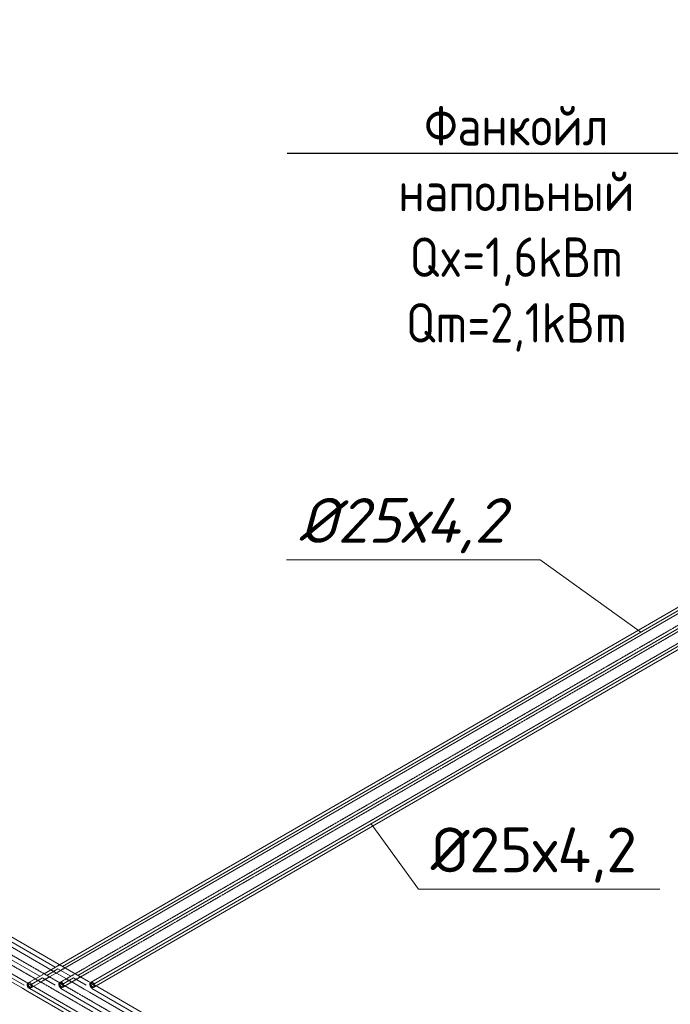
# Model space of a CAD drawing. Header units: millimetres. Extents: x 9824119 to 13672909, y -72394 to 462135.
# Tile 574 of 656: x 10369281 to 10372918, y 2121 to 7619. Entities that reach past the tile are written whole.
import ezdxf
from ezdxf import colors
from ezdxf.entities.mleader import LeaderData, LeaderLine
from ezdxf.math import Vec2, Vec3

# ---------------------------------------------------------------- set-up
doc = ezdxf.new("R2010")
doc.units = ezdxf.units.MM
doc.linetypes.add('Hidden', pattern=[3, 2, -1])
doc.linetypes.add('UnderFloor', pattern=[7.5, 6, -1.5])
doc.layers.add('PIPE-H1', color=7, linetype='Continuous')
doc.layers.add('PIPE-H1-TEXT', color=7, linetype='Continuous')
doc.styles.add('ICOCPEUR', font='isocpeur.ttf')
doc.styles.add('ISOCPEUR', font='isocpeui.ttf')
doc.styles.add('СПДС', font='isocpeur.ttf')

# ---------------------------------------------------------------- blocks, each defined once
blk = doc.blocks.new('_None')
blk = doc.blocks.new('*U897')
at = {"layer": 'PIPE-H1-TEXT', "color": 7, "linetype": 'Continuous', "lineweight": 15}
for p, q in [((10372191.2, 4603.5), (10370772.6, 4603.5)), ((10372752.8, 4199.1), (10372191.2, 4603.5))]:
    blk.add_line(p, q, dxfattribs=at)
at = {"layer": 'PIPE-H1-TEXT', "color": 102, "linetype": 'Continuous', "lineweight": 15, "style": 'ISOCPEUR'}
blk.add_text('%%c25х4,2', height=250, dxfattribs=at).set_placement((10370841.2, 4697.8))
blk = doc.blocks.new('*U921')
at = {"layer": 'PIPE-H1-TEXT', "color": 7, "linetype": 'Continuous', "lineweight": 15}
for p, q in [((10371246.7, 3129.5), (10371510.4, 2764)), ((10371510.4, 2764), (10372860.1, 2764))]:
    blk.add_line(p, q, dxfattribs=at)
at = {"layer": 'PIPE-H1-TEXT', "color": 1, "linetype": 'Continuous', "lineweight": 15, "style": 'ICOCPEUR'}
blk.add_text('%%c25х4,2', height=250, dxfattribs=at).set_placement((10371579, 2858.3))
blk = doc.blocks.new('*U1981')
at = {"layer": 'PIPE-H1', "color": 1, "linetype": 'Continuous', "lineweight": 20}
for p, q in [((10369641.4, 2206.1), (10369671.7, 2188.6)), ((10369665.9, 2248.5), (10369696.2, 2231)), ((10369676.7, 2240.8), (10369681.7, 2243.7)), ((10369681.7, 2243.7), (10369682.4, 2244)), ((10369682.4, 2244), (10369683.1, 2244.2)), ((10369683.1, 2244.2), (10369683.9, 2244.4)), ((10369683.9, 2244.4), (10369684.8, 2244.4)), ((10369684.8, 2244.4), (10369685.6, 2244.3)), ((10369685.6, 2244.3), (10369686.5, 2244.1)), ((10369686.5, 2244.1), (10369687.5, 2243.8)), ((10369687.5, 2243.8), (10369688.4, 2243.4)), ((10369688.4, 2243.4), (10369689.3, 2242.9)), ((10369689.3, 2242.9), (10369690.3, 2242.3)), ((10369690.3, 2242.3), (10369691.2, 2241.6)), ((10369691.2, 2241.6), (10369692.2, 2240.9)), ((10369692, 2214.2), (10369697, 2217.1)), ((10369692.2, 2240.9), (10369693.1, 2240)), ((10369693.1, 2240), (10369693.9, 2239.1)), ((10369693.9, 2239.1), (10369694.8, 2238.1)), ((10369694.8, 2238.1), (10369695.6, 2237.1)), ((10369695.6, 2237.1), (10369696.3, 2236)), ((10369696.3, 2236), (10369697, 2234.8)), ((10369697, 2234.8), (10369697.6, 2233.6)), ((10369697.6, 2217.6), (10369697, 2217.1)), ((10369697.6, 2233.6), (10369698.2, 2232.4)), ((10369698.2, 2218.1), (10369697.6, 2217.6)), ((10369698.2, 2232.4), (10369698.7, 2231.2)), ((10369698.7, 2218.7), (10369698.2, 2218.1)), ((10369698.7, 2231.2), (10369699.2, 2230)), ((10369699.2, 2219.5), (10369698.7, 2218.7)), ((10369699.2, 2230), (10369699.5, 2228.8)), ((10369699.5, 2220.3), (10369699.2, 2219.5)), ((10369699.5, 2228.8), (10369699.8, 2227.6)), ((10369699.8, 2221.1), (10369699.5, 2220.3)), ((10369699.8, 2227.6), (10369700, 2226.4)), ((10369700, 2222.1), (10369699.8, 2221.1)), ((10369700, 2226.4), (10369700.1, 2225.3)), ((10369700.1, 2223.1), (10369700, 2222.1)), ((10369700.1, 2225.3), (10369700.2, 2224.1)), ((10369700.2, 2224.1), (10369700.1, 2223.1))]:
    blk.add_line(p, q, dxfattribs=at)
at = {"layer": 'PIPE-H1', "color": 1, "linetype": 'UnderFloor', "lineweight": -3}
for p, q in [((10369675.3, 2234.8), (10369675.6, 2238.8)), ((10369675.6, 2229.2), (10369675.3, 2234.8)), ((10369675.6, 2238.8), (10369676.7, 2240.8)), ((10369676.7, 2223.1), (10369675.6, 2229.2)), ((10369676.7, 2240.8), (10369678.8, 2240.6)), ((10369678.8, 2217.5), (10369676.7, 2223.1)), ((10369678.5, 2236.6), (10369678.6, 2237.7)), ((10369678.6, 2235.5), (10369678.5, 2236.6)), ((10369678.6, 2237.7), (10369678.7, 2238.7)), ((10369678.7, 2234.4), (10369678.6, 2235.5)), ((10369678.7, 2238.7), (10369678.9, 2239.7)), ((10369678.9, 2233.2), (10369678.7, 2234.4)), ((10369678.8, 2240.6), (10369682.3, 2238.8)), ((10369682.3, 2213.8), (10369678.8, 2217.5)), ((10369678.9, 2239.7), (10369679.2, 2240.5)), ((10369679.2, 2232), (10369678.9, 2233.2)), ((10369679.2, 2240.5), (10369679.5, 2241.3)), ((10369679.5, 2230.8), (10369679.2, 2232)), ((10369679.5, 2241.3), (10369680, 2242.1)), ((10369680, 2229.6), (10369679.5, 2230.8)), ((10369680, 2242.1), (10369680.5, 2242.7)), ((10369680.5, 2228.3), (10369680, 2229.6)), ((10369680.5, 2242.7), (10369681.1, 2243.2)), ((10369681.1, 2227.2), (10369680.5, 2228.3)), ((10369681.1, 2243.2), (10369681.7, 2243.7)), ((10369681.7, 2226), (10369681.1, 2227.2)), ((10369682.4, 2224.8), (10369681.7, 2226)), ((10369682.3, 2238.8), (10369687.1, 2235.8)), ((10369687.1, 2212.7), (10369682.3, 2213.8)), ((10369683.1, 2223.7), (10369682.4, 2224.8)), ((10369683.9, 2222.7), (10369683.1, 2223.7)), ((10369684.8, 2221.7), (10369683.9, 2222.7)), ((10369685.6, 2220.8), (10369684.8, 2221.7)), ((10369686.5, 2219.9), (10369685.6, 2220.8)), ((10369687.5, 2219.2), (10369686.5, 2219.9)), ((10369687.1, 2235.8), (10369692, 2231.9)), ((10369692, 2214.2), (10369687.1, 2212.7)), ((10369688.4, 2218.5), (10369687.5, 2219.2)), ((10369689.3, 2217.9), (10369688.4, 2218.5)), ((10369690.3, 2217.4), (10369689.3, 2217.9)), ((10369691.2, 2217), (10369690.3, 2217.4)), ((10369692.2, 2216.7), (10369691.2, 2217)), ((10369692, 2231.9), (10369695.6, 2227.2)), ((10369695.6, 2217.7), (10369692, 2214.2)), ((10369693.1, 2216.5), (10369692.2, 2216.7)), ((10369693.9, 2216.4), (10369693.1, 2216.5)), ((10369694.8, 2216.4), (10369693.9, 2216.4)), ((10369695.6, 2216.6), (10369694.8, 2216.4)), ((10369695.6, 2227.2), (10369696.9, 2222.3)), ((10369696.9, 2222.3), (10369695.6, 2217.7)), ((10369696.3, 2216.8), (10369695.6, 2216.6)), ((10369697, 2217.1), (10369696.3, 2216.8))]:
    blk.add_line(p, q, dxfattribs=at)
blk = doc.blocks.new('*U1982')
at = {"layer": 'PIPE-H1', "color": 7, "linetype": 'Continuous', "lineweight": 5}
blk.add_line((10369683.9, 2209.8), (10376473.1, -1710), dxfattribs=at)
at = {"layer": 'PIPE-H1', "color": 1, "linetype": 'Continuous', "lineweight": 20}
for p, q in [((10369696.2, 2231), (10376645.2, -1781)), ((10369671.7, 2188.6), (10376448.6, -1724.1))]:
    blk.add_line(p, q, dxfattribs=at)
blk = doc.blocks.new('*U1983')
at = {"layer": 'PIPE-H1', "color": 5, "linetype": 'Hidden', "lineweight": 20}
for p, q in [((10369468.1, 2206), (10369498.4, 2188.5)), ((10369492.6, 2248.4), (10369522.9, 2230.9)), ((10369503.4, 2240.7), (10369508.4, 2243.6)), ((10369508.4, 2243.6), (10369509.1, 2244)), ((10369509.1, 2244), (10369509.9, 2244.2)), ((10369509.9, 2244.2), (10369510.7, 2244.3)), ((10369510.7, 2244.3), (10369511.5, 2244.3)), ((10369511.5, 2244.3), (10369512.4, 2244.2)), ((10369512.4, 2244.2), (10369513.3, 2244.1)), ((10369513.3, 2244.1), (10369514.2, 2243.8)), ((10369514.2, 2243.8), (10369515.1, 2243.4)), ((10369515.1, 2243.4), (10369516.1, 2242.9)), ((10369516.1, 2242.9), (10369517, 2242.3)), ((10369517, 2242.3), (10369518, 2241.6)), ((10369518, 2241.6), (10369518.9, 2240.8)), ((10369518.7, 2214.2), (10369523.7, 2217.1)), ((10369518.9, 2240.8), (10369519.8, 2240)), ((10369519.8, 2240), (10369520.7, 2239)), ((10369520.7, 2239), (10369521.5, 2238.1)), ((10369521.5, 2238.1), (10369522.3, 2237)), ((10369522.3, 2237), (10369523, 2235.9)), ((10369523, 2235.9), (10369523.7, 2234.8)), ((10369523.7, 2234.8), (10369524.4, 2233.6)), ((10369524.4, 2217.5), (10369523.7, 2217.1)), ((10369524.4, 2233.6), (10369524.9, 2232.4)), ((10369524.9, 2218.1), (10369524.4, 2217.5)), ((10369524.9, 2232.4), (10369525.5, 2231.2)), ((10369525.5, 2218.7), (10369524.9, 2218.1)), ((10369525.5, 2231.2), (10369525.9, 2230)), ((10369525.9, 2219.4), (10369525.5, 2218.7)), ((10369525.9, 2230), (10369526.2, 2228.8)), ((10369526.2, 2220.2), (10369525.9, 2219.4)), ((10369526.2, 2228.8), (10369526.5, 2227.6)), ((10369526.5, 2221.1), (10369526.2, 2220.2)), ((10369526.5, 2227.6), (10369526.7, 2226.4)), ((10369526.7, 2222), (10369526.5, 2221.1)), ((10369526.7, 2226.4), (10369526.9, 2225.2)), ((10369526.9, 2223), (10369526.7, 2222)), ((10369526.9, 2225.2), (10369526.9, 2224.1)), ((10369526.9, 2224.1), (10369526.9, 2223))]:
    blk.add_line(p, q, dxfattribs=at)
at = {"layer": 'PIPE-H1', "color": 1, "linetype": 'UnderFloor', "lineweight": -3}
for p, q in [((10369502, 2234.7), (10369502.3, 2238.8)), ((10369502.3, 2229.2), (10369502, 2234.7)), ((10369502.3, 2238.8), (10369503.4, 2240.7)), ((10369503.4, 2223), (10369502.3, 2229.2)), ((10369503.4, 2240.7), (10369505.5, 2240.6)), ((10369505.5, 2217.5), (10369503.4, 2223)), ((10369505.3, 2237.7), (10369505.4, 2238.7)), ((10369505.3, 2236.6), (10369505.3, 2237.7)), ((10369505.3, 2235.5), (10369505.3, 2236.6)), ((10369505.4, 2234.3), (10369505.3, 2235.5)), ((10369505.4, 2238.7), (10369505.6, 2239.6)), ((10369505.6, 2233.2), (10369505.4, 2234.3)), ((10369505.5, 2240.6), (10369509, 2238.8)), ((10369509, 2213.8), (10369505.5, 2217.5)), ((10369505.6, 2239.6), (10369505.9, 2240.5)), ((10369505.9, 2232), (10369505.6, 2233.2)), ((10369505.9, 2240.5), (10369506.3, 2241.3)), ((10369506.3, 2230.7), (10369505.9, 2232)), ((10369506.3, 2241.3), (10369506.7, 2242)), ((10369506.7, 2229.5), (10369506.3, 2230.7)), ((10369506.7, 2242), (10369507.2, 2242.6)), ((10369507.2, 2228.3), (10369506.7, 2229.5)), ((10369507.2, 2242.6), (10369507.8, 2243.2)), ((10369507.8, 2227.1), (10369507.2, 2228.3)), ((10369507.8, 2243.2), (10369508.4, 2243.6)), ((10369508.4, 2225.9), (10369507.8, 2227.1)), ((10369509.1, 2224.8), (10369508.4, 2225.9)), ((10369509, 2238.8), (10369513.8, 2235.8)), ((10369513.8, 2212.7), (10369509, 2213.8)), ((10369509.9, 2223.7), (10369509.1, 2224.8)), ((10369510.7, 2222.7), (10369509.9, 2223.7)), ((10369511.5, 2221.7), (10369510.7, 2222.7)), ((10369512.4, 2220.8), (10369511.5, 2221.7)), ((10369513.3, 2219.9), (10369512.4, 2220.8)), ((10369514.2, 2219.1), (10369513.3, 2219.9)), ((10369513.8, 2235.8), (10369518.7, 2231.9)), ((10369518.7, 2214.2), (10369513.8, 2212.7)), ((10369515.1, 2218.5), (10369514.2, 2219.1)), ((10369516.1, 2217.9), (10369515.1, 2218.5)), ((10369517, 2217.4), (10369516.1, 2217.9)), ((10369518, 2217), (10369517, 2217.4)), ((10369518.9, 2216.7), (10369518, 2217)), ((10369518.7, 2231.9), (10369522.3, 2227.2)), ((10369522.3, 2217.6), (10369518.7, 2214.2)), ((10369519.8, 2216.5), (10369518.9, 2216.7)), ((10369520.7, 2216.4), (10369519.8, 2216.5)), ((10369521.5, 2216.4), (10369520.7, 2216.4)), ((10369522.3, 2216.5), (10369521.5, 2216.4)), ((10369522.3, 2227.2), (10369523.7, 2222.2)), ((10369523.7, 2222.2), (10369522.3, 2217.6)), ((10369523, 2216.8), (10369522.3, 2216.5)), ((10369523.7, 2217.1), (10369523, 2216.8))]:
    blk.add_line(p, q, dxfattribs=at)
blk = doc.blocks.new('*U1984')
at = {"layer": 'PIPE-H1', "color": 7, "linetype": 'Continuous', "lineweight": 20}
blk.add_line((10369510.7, 2209.7), (10376386.4, -1760), dxfattribs=at)
at = {"layer": 'PIPE-H1', "color": 5, "linetype": 'Hidden', "lineweight": 20}
for p, q in [((10369522.9, 2230.9), (10376471.9, -1781.1)), ((10369498.4, 2188.5), (10376361.9, -1774.1))]:
    blk.add_line(p, q, dxfattribs=at)
blk = doc.blocks.new('*U1985')
at = {"layer": 'PIPE-H1', "color": 82, "linetype": 'Continuous', "lineweight": 20}
for p, q in [((10369297.6, 2210.4), (10369327.9, 2192.9)), ((10369317.2, 2244.4), (10369347.5, 2226.9)), ((10369325.3, 2239.7), (10369328, 2238.1)), ((10369326.4, 2238.6), (10369332, 2241.8)), ((10369328, 2238.1), (10369331.2, 2236.2)), ((10369331.2, 2236.2), (10369336.3, 2233.4)), ((10369332, 2241.8), (10369332.7, 2242.1)), ((10369332.7, 2242.1), (10369333.4, 2242.4)), ((10369333.4, 2242.4), (10369334.2, 2242.5)), ((10369334.2, 2242.5), (10369335.1, 2242.5)), ((10369335.1, 2242.5), (10369336, 2242.4)), ((10369336, 2242.4), (10369336.9, 2242.2)), ((10369336.3, 2233.4), (10369339.4, 2231.6)), ((10369336.9, 2242.2), (10369337.8, 2241.9)), ((10369337.8, 2241.9), (10369338.7, 2241.5)), ((10369338.7, 2241.5), (10369339.7, 2241)), ((10369339.7, 2241), (10369340.6, 2240.4)), ((10369340.6, 2240.4), (10369341.5, 2239.8)), ((10369341.5, 2239.8), (10369342.5, 2239)), ((10369341.8, 2212.1), (10369347.3, 2215.3)), ((10369342.5, 2239), (10369343.4, 2238.1)), ((10369343.4, 2238.1), (10369344.2, 2237.2)), ((10369344.2, 2237.2), (10369345.1, 2236.2)), ((10369345.1, 2236.2), (10369345.9, 2235.2)), ((10369345.9, 2235.2), (10369346.6, 2234.1)), ((10369346.6, 2234.1), (10369347.3, 2233)), ((10369347.3, 2233), (10369347.9, 2231.8)), ((10369347.9, 2215.7), (10369347.3, 2215.3)), ((10369347.9, 2231.8), (10369348.5, 2230.6)), ((10369348.5, 2216.2), (10369347.9, 2215.7)), ((10369348.5, 2230.6), (10369349, 2229.4)), ((10369349, 2216.9), (10369348.5, 2216.2)), ((10369349, 2229.4), (10369349.5, 2228.2)), ((10369349.5, 2217.6), (10369349, 2216.9)), ((10369349.5, 2228.2), (10369349.8, 2226.9)), ((10369349.8, 2218.4), (10369349.5, 2217.6)), ((10369349.8, 2226.9), (10369350.1, 2225.7)), ((10369350.1, 2219.3), (10369349.8, 2218.4)), ((10369350.1, 2225.7), (10369350.3, 2224.6)), ((10369350.3, 2220.2), (10369350.1, 2219.3)), ((10369350.3, 2224.6), (10369350.4, 2223.4)), ((10369350.4, 2221.2), (10369350.3, 2220.2)), ((10369350.4, 2223.4), (10369350.5, 2222.3)), ((10369350.5, 2222.3), (10369350.4, 2221.2))]:
    blk.add_line(p, q, dxfattribs=at)
at = {"layer": 'PIPE-H1', "color": 1, "linetype": 'UnderFloor', "lineweight": -3}
for p, q in [((10369326.4, 2238.6), (10369325.3, 2239.7)), ((10369325.6, 2232.9), (10369325.8, 2236.9)), ((10369325.8, 2227.3), (10369325.6, 2232.9)), ((10369325.8, 2236.9), (10369326.4, 2238.6)), ((10369326.4, 2220.9), (10369325.8, 2227.3)), ((10369328, 2215), (10369326.4, 2220.9)), ((10369331.2, 2211.2), (10369328, 2215)), ((10369328.8, 2234.8), (10369328.9, 2235.9)), ((10369328.9, 2233.7), (10369328.8, 2234.8)), ((10369328.9, 2235.9), (10369329, 2236.9)), ((10369329, 2232.5), (10369328.9, 2233.7)), ((10369329, 2236.9), (10369329.2, 2237.8)), ((10369329.2, 2231.3), (10369329, 2232.5)), ((10369329.2, 2237.8), (10369329.5, 2238.7)), ((10369329.5, 2230.1), (10369329.2, 2231.3)), ((10369329.5, 2238.7), (10369329.8, 2239.5)), ((10369329.8, 2228.9), (10369329.5, 2230.1)), ((10369329.8, 2239.5), (10369330.3, 2240.2)), ((10369330.3, 2227.7), (10369329.8, 2228.9)), ((10369330.3, 2240.2), (10369330.8, 2240.8)), ((10369330.8, 2226.5), (10369330.3, 2227.7)), ((10369330.8, 2240.8), (10369331.4, 2241.4)), ((10369331.4, 2225.3), (10369330.8, 2226.5)), ((10369336.3, 2210.3), (10369331.2, 2211.2)), ((10369331.4, 2241.4), (10369332, 2241.8)), ((10369332, 2224.1), (10369331.4, 2225.3)), ((10369332.7, 2223), (10369332, 2224.1)), ((10369333.4, 2221.9), (10369332.7, 2223)), ((10369334.2, 2220.8), (10369333.4, 2221.9)), ((10369335.1, 2219.8), (10369334.2, 2220.8)), ((10369336, 2218.9), (10369335.1, 2219.8)), ((10369336.9, 2218.1), (10369336, 2218.9)), ((10369341.8, 2212.1), (10369336.3, 2210.3)), ((10369337.8, 2217.3), (10369336.9, 2218.1)), ((10369338.7, 2216.6), (10369337.8, 2217.3)), ((10369339.7, 2216), (10369338.7, 2216.6)), ((10369339.4, 2231.6), (10369341.8, 2229.8)), ((10369340.6, 2215.5), (10369339.7, 2216)), ((10369341.5, 2215.1), (10369340.6, 2215.5)), ((10369342.5, 2214.8), (10369341.5, 2215.1)), ((10369341.8, 2229.8), (10369345.8, 2225.3)), ((10369345.8, 2215.7), (10369341.8, 2212.1)), ((10369343.4, 2214.7), (10369342.5, 2214.8)), ((10369344.2, 2214.6), (10369343.4, 2214.7)), ((10369345.1, 2214.6), (10369344.2, 2214.6)), ((10369345.9, 2214.7), (10369345.1, 2214.6)), ((10369345.8, 2225.3), (10369347.2, 2220.4)), ((10369347.2, 2220.4), (10369345.8, 2215.7)), ((10369346.6, 2214.9), (10369345.9, 2214.7)), ((10369347.3, 2215.3), (10369346.6, 2214.9))]:
    blk.add_line(p, q, dxfattribs=at)
blk = doc.blocks.new('*U1986')
at = {"layer": 'PIPE-H1', "color": 7, "linetype": 'Continuous', "lineweight": 20}
blk.add_line((10369337.7, 2209.9), (10376292, -1805.1), dxfattribs=at)
at = {"layer": 'PIPE-H1', "color": 82, "linetype": 'Continuous', "lineweight": 20}
for p, q in [((10369347.5, 2226.9), (10376301.8, -1788.2)), ((10369327.9, 2192.9), (10376282.2, -1822.1))]:
    blk.add_line(p, q, dxfattribs=at)
blk = doc.blocks.new('*U1987')
at = {"layer": 'PIPE-H1', "color": 1, "linetype": 'Continuous', "lineweight": 20}
for p, q in [((10364206.9, 5343.7), (10369455.7, 2313.2)), ((10364231.4, 5386.1), (10369665.9, 2248.5)), ((10369486.4, 2295.6), (10369542.4, 2263.2)), ((10369573, 2245.5), (10369641.4, 2206.1))]:
    blk.add_line(p, q, dxfattribs=at)
at = {"layer": 'PIPE-H1', "color": 7, "linetype": 'Continuous', "lineweight": 5}
for p, q in [((10364219.1, 5364.9), (10369480.2, 2327.4)), ((10369495.5, 2318.5), (10369566.9, 2277.4)), ((10369582.2, 2268.5), (10369653.6, 2227.3))]:
    blk.add_line(p, q, dxfattribs=at)
at = {"layer": 'PIPE-H1', "color": 1, "linetype": 'UnderFloor', "lineweight": -3}
for p, q in [((10369455.7, 2313.2), (10369486.4, 2295.6)), ((10369542.4, 2263.2), (10369573, 2245.5))]:
    blk.add_line(p, q, dxfattribs=at)
blk = doc.blocks.new('*U1988')
at = {"layer": 'PIPE-H1', "color": 5, "linetype": 'Hidden', "lineweight": 20}
for p, q in [((10364033.6, 5343.6), (10369369.1, 2263.2)), ((10364058.1, 5386), (10369492.6, 2248.4)), ((10369399.7, 2245.5), (10369468.1, 2206))]:
    blk.add_line(p, q, dxfattribs=at)
at = {"layer": 'PIPE-H1', "color": 7, "linetype": 'Continuous', "lineweight": 20}
for p, q in [((10364045.9, 5364.8), (10369393.6, 2277.3)), ((10369408.9, 2268.5), (10369480.4, 2227.2))]:
    blk.add_line(p, q, dxfattribs=at)
at = {"layer": 'PIPE-H1', "color": 1, "linetype": 'UnderFloor', "lineweight": -3}
blk.add_line((10369369.1, 2263.2), (10369399.7, 2245.5), dxfattribs=at)
blk = doc.blocks.new('*U1989')
at = {"layer": 'PIPE-H1', "color": 82, "linetype": 'Continuous', "lineweight": 20}
for p, q in [((10363856.4, 5351.9), (10369297.6, 2210.4)), ((10363876, 5385.8), (10369317.2, 2244.4))]:
    blk.add_line(p, q, dxfattribs=at)
at = {"layer": 'PIPE-H1', "color": 7, "linetype": 'Continuous', "lineweight": 20}
blk.add_line((10363866.2, 5368.9), (10369307.4, 2227.4), dxfattribs=at)
blk = doc.blocks.new('*U2061')
at = {"layer": 'PIPE-H1', "color": 82, "linetype": 'Continuous', "lineweight": 20}
for p, q in [((10374352.8, 5140.6), (10369504.7, 2341.5)), ((10374368.1, 5114.1), (10369535.4, 2323.8)), ((10369495.5, 2336.2), (10369418.1, 2291.5)), ((10369408.9, 2286.2), (10369332, 2241.8)), ((10369495.5, 2300.9), (10369448.7, 2273.8)), ((10369408.9, 2250.8), (10369357.5, 2221.1))]:
    blk.add_line(p, q, dxfattribs=at)
at = {"layer": 'PIPE-H1', "color": 7, "linetype": 'Continuous', "lineweight": 20}
for p, q in [((10374360.5, 5127.3), (10369520, 2332.7)), ((10369495.5, 2318.5), (10369433.4, 2282.6)), ((10369408.9, 2268.5), (10369339.7, 2228.5))]:
    blk.add_line(p, q, dxfattribs=at)
at = {"layer": 'PIPE-H1', "color": 1, "linetype": 'UnderFloor', "lineweight": -3}
for p, q in [((10369504.7, 2341.5), (10369495.5, 2336.2)), ((10369535.4, 2323.8), (10369495.5, 2300.9)), ((10369418.1, 2291.5), (10369408.9, 2286.2)), ((10369448.7, 2273.8), (10369408.9, 2250.8)), ((10369357.5, 2221.1), (10369347.3, 2215.3))]:
    blk.add_line(p, q, dxfattribs=at)
blk = doc.blocks.new('*U2174')
at = {"layer": 'PIPE-H1', "color": 5, "linetype": 'Hidden', "lineweight": 20}
for p, q in [((10374526.1, 5140.6), (10369591.4, 2291.5)), ((10374541.4, 5114), (10369622, 2273.8)), ((10369582.2, 2286.2), (10369508.4, 2243.6)), ((10369582.2, 2250.8), (10369535.3, 2223.8))]:
    blk.add_line(p, q, dxfattribs=at)
at = {"layer": 'PIPE-H1', "color": 7, "linetype": 'Continuous', "lineweight": 20}
for p, q in [((10374533.7, 5127.3), (10369606.7, 2282.7)), ((10369582.2, 2268.5), (10369516.1, 2230.4))]:
    blk.add_line(p, q, dxfattribs=at)
at = {"layer": 'PIPE-H1', "color": 1, "linetype": 'UnderFloor', "lineweight": -3}
for p, q in [((10369591.4, 2291.5), (10369582.2, 2286.2)), ((10369622, 2273.8), (10369582.2, 2250.8)), ((10369535.3, 2223.8), (10369523.7, 2217.1))]:
    blk.add_line(p, q, dxfattribs=at)
blk = doc.blocks.new('*U2181')
at = {"layer": 'PIPE-H1', "color": 1, "linetype": 'Continuous', "lineweight": 20}
for p, q in [((10374699.3, 5140.6), (10369681.7, 2243.7)), ((10374714.6, 5114), (10369708.6, 2223.8))]:
    blk.add_line(p, q, dxfattribs=at)
at = {"layer": 'PIPE-H1', "color": 7, "linetype": 'Continuous', "lineweight": 5}
blk.add_line((10374706.9, 5127.3), (10369689.3, 2230.4), dxfattribs=at)
at = {"layer": 'PIPE-H1', "color": 1, "linetype": 'UnderFloor', "lineweight": -3}
blk.add_line((10369708.6, 2223.8), (10369697, 2217.1), dxfattribs=at)

msp = doc.modelspace()

# ---------------------------------------------------------------- block references
at = {"layer": 'PIPE-H1'}
for name in ['*U1989', '*U1988', '*U1987', '*U2061', '*U2174', '*U2181', '*U1985', '*U1986', '*U1983', '*U1984', '*U1981', '*U1982']:
    msp.add_blockref(name, (0, 0), dxfattribs=at)
at = {"layer": 'PIPE-H1-TEXT'}
for name in ['*U897', '*U921']:
    msp.add_blockref(name, (0, 0), dxfattribs=at)

# ---------------------------------------------------------------- texts
at = {"char_height": 300, "attachment_point": 1, "style": 'ISOCPEUR'}
for s, insert, width in [('\\pi13638.10589;{\\fISOCPEUR|b0|i0|c204|p34;\\H1.66667x;\\L\\C7;\\P\\pi10874.35036;\\H1.1x;Общие указания\\l\\P\\pi13638.10589;\\P\\pi-900,l1200,t1200;\\H0.72727x;1.^IПроект выполнен на основании задания заказчика и задания на проектирование архитектурно-строительных чертежей.\\P2.^IПроект соответствует действующим нормам :\\P\\pl900,t900;\\fSymbol|b0|i0|c2|p18;·^I\\fISOCPEUR|b0|i0|c204|p34;КМК 2. 04.05-97* "Отопление, вентиляция и кондиционирование воздуха".\\P\\fSymbol|b0|i0|c2|p18;·^I\\fISOCPEUR|b0|i0|c204|p34;ШНК 2.08.02-09* "Общественные здания и сооружение" \\P\\fSymbol|b0|i0|c2|p18;·^I\\fISOCPEUR|b0|i0|c204|p34;КМК 2.01.01-94 "Климатические и физико-геологические данные для проектирования".\\P\\fSymbol|b0|i0|c2|p18;·^I\\fISOCPEUR|b0|i0|c204|p34;КМК 2.01.04-97* "Строительная теплотехника".\\P\\fSymbol|b0|i0|c2|p18;·^I\\fISOCPEUR|b0|i0|c204|p34;ГОСТ 21.602-2003 "Правила выполнения рабочей документации отопления, вентиляции и кондиционирования".\\P\\fSymbol|b0|i0|c2|p18;·^I\\fISOCPEUR|b0|i0|c204|p34;ШНК \\fISOCPEUR|b0|i0|c186|p34;2.01.02-04\\fISOCPEUR|b0|i0|c204|p34; - \\fISOCPEUR|b0|i0|c186|p34;"\\fISOCPEUR|b0|i0|c204|p34;Пожарная безопасность зданий и сооружений\\fISOCPEUR|b0|i0|c186|p34;"\\fISOCPEUR|b0|i0|c204|p34;;\\P\\pl1200,t1200;3.^I  Расчетные параметры наружного воздуха для проектирования отопления, вентиляции и кондиционирования воздуха приняты по КМК 2.01.01-94.\\P\\pi-300,l300,tz;      Для проектирования отопления, вентиляции и кондиционирования воздуха: \\P\\pl1500,t1500;-^IХолодный  период  года Тн\\fISOCPEUR|b0|i0|c186|p34;=-14.0°C\\fISOCPEUR|b0|i0|c204|p34;; I=-12,4 кДж/кг (Парам. Б);\\P-^IТеплый  период  года Тн=33°C; I=55,7 кДж/кг  (Парам. А);\\P-^IТеплый  период  года Тн=37,5°C; I=65,2 кДж/кг (Парам. Б);\\P-^IСкорость ветра  - V=1,6 м/сек - холодный период;\\P-^IСкорость ветра  - V=1,9 м/сек - теплый  период;\\P-^IПродолжительность отопительного периода  Zот.пер.=129суток;\\P-^IСредняя температура отопительного периода  tот.пер.=2,7°C;\\P-^IБарометрическое давление в районе строительства Рбар=950 Гпа.\\P\\pi600,l0,tz;\\P\\pi11458.1097;\\LТЕПЛОСНАБЖЕНИЕ\\P\\pi13638.10589;\\l\\P\\pi0;\\C0;В качестве источника тепла выбран установленный во дворе здания тепловой насос, рассчитанный на работу в температурном режиме 40–30 °C.^J^JСистема отопления спроектирована как двухтрубная, в ней используются напольный фанкойл.\\P^JОсновным источником тепла является тепловой насос. \\P^JОсновное охлаждение осуществляется с помощью\\Pтепловых насосов. Для отвода конденсата, образующегося в фанкойлах, предусмотрены дренажные трубы. Основные водосточные и обратные трубы выполнены из полипропилена. \\P\\pi600;^JОсновные подающие и обратные трубы выполнены из полипропилена. Слив воды из системы осуществляется через регулировочный узел. Для снижения теплопотерь через трубы выполнены работы по теплоизоляции.\\C7; \\P\\pi12278.10827;\\LОТОПЛЕНИЕ\\l\\P\\pi0;  Для достижения  комфортных условий в зимнее время и компенсации теплопотерь в помещениях установлены \\C0;фанкойл\\C7;ы обеспечивающие в помещениях нормируемую температуру воздуха:\\P\\pi-300,l1500,t1500;-^IКабинет врача +20°C.\\P-^IЗал       +22°C.\\P-^IФизиотерапия     +21°C.\\P\\pi0,l0,tz;   На каждом приборе предусматривается устанавка термостатического клапана и запорного крана. Рекомендуется применить трубопроводы стабильные полипропиленовые. Система теплоснабжения \\C0;фанкойл\\C7;ов двухтрубная с принудительной циркуляцией, горизонтальная. Удаление воздуха осуществляется из воздухоспускных кранов установленных в \\C0;фанкойл\\C7;ах. Все монтажные и наладочные работы проводить в соответствии с нормативными документами и инструкциям фирм-изготовителя.}', (9986122.2, 27067.1), 27276.212), ('{\\fISOCPEUR|b0|i0|c204|p34;\\C7;^I\\A1;\\L\\P\\pi10515.36534;\\H1.33333x;ВЕНТИЛЯЦИЯ\\P\\pi0;\\l^IВ здании предусмотрена приточно-вытяжная вентиляция с естественным и \\Pмеханическим побуждением, для функционально различных и конструктивно раздельных групп \\Pпомещений.   ^I  \\P^IТакже предусматривается естественная вентиляция с удалением и поступлением воздуха через окна и двери.\\P^IУдаление воздуха из помещений производится с помощью вытяжных решеток.\\P^IМатериал воздуховодов - тонколистовая оцинкованная сталь по ГОСТ 14918-80.\\P^IВоздуховоды систем вытяжной вентиляции выполняются класса "Н" (нормально плотный).\\P^IМонтаж систем вентиляции выполнить в соответствии с \\A0;КМК 3.05.01.-9\\A1;7\\P\\A0;\\L\\P\\pi12075.36144;\\P\\pi7995.37164;ПРИМЕЧАНИЯ (ТЕПЛОСНАБЖЕНИЕ)\\P\\pi-900,l900,t900;\\l1.^IЧертеж читать совместно со спецификацией и с другими разделами проекта.\\P2.^IМонтаж оборудования и трубопроводов производить в соответствии с местными \\P\\pi0;действующими нормами и правилами, и требованиями завода-изготовителя оборудования.\\P\\pi-900;3.^IТрубопроводы системы теплоснабжения радиаторов приняты полипропиленовыми.\\P4.^IНа планах и схемах указаны наружный диаметр и толщина стенки полипропиленовых \\P\\pi0;трубопроводов.\\P\\pi-900;5.^IПриборы и трубопроводы нанесены условно.\\P6.^IУклон трубопроводов выполнить согласно схемам в сторону ближайшего вертикального \\P\\pi0;стояка.\\P\\pi-900;7.^IВсе отметки указаны от уровня пола этажа. \\P8.^IКрепить трубу в штробе каждые 2 метра.\\P9.^IТрубопроводы отопления, прокладываемые в полу покрыть трубчатой тепловой изоляцией \\P\\pi0;из вспученного полителена "Isocom" толщиной 9 мм.\\P\\pi-900;10.^IДиаметры запорно-регулирующей арматуры и фильтров соответствуют диаметру \\P\\pi0;трубопроводов, если не указано иное.\\P\\pi3390,l600,tz;\\P\\pi5455.37799,l0;\\LПРИМЕЧАНИЯ (ВЕНТИЛЯЦИЯ И КОНДИЦИОНИРОВАНИЕ)\\l\\P\\pi-900,l900,t900;1.^IВентиляционные системы показаны условно.\\P2.^IЧертеж читать совместно со спецификацией и остальными разделами проекта \\P3.^IВсе неплотности при пересечении инженерными коммуникациями огнестойких стен, \\P\\pi0;перекрытий и перегородок заделать материалами, соответствующими по степени \\Pогнестойкости пересекаемым ограждениям.\\P\\pi-900;4.^IВ сан-узлах двери не оборудованные переточными решетками, предусмотреть с \\P\\pi0;подрезкой дверного полотна, высота щели не менее 20 мм. Если конструкция дверей не \\Pпозволяет предусмотреть щели в нижней части, то необходимо выполнить установку \\Pжалюзийной решетки в нижней половине двери.\\P\\pi-900;5.^IРазместить все приборы для измерения температуры, давления и скорости потока в \\P\\pi0;доступных местах с прямыми секциями труб или воздуховодов наверху или внизу, \\Pсогласно рекомендациям завода изготовителя для точности показаний.\\P\\pi-900;6.^IУстановить расположение диффузоров, отдушин и вентиляционных решеток согласно \\P\\pi0;архитектурным планам потолка, освещения и другим деталям/узлам потолка и \\Pвыполнить незначительные изменения для обеспечения соответствия.\\P\\pi-900;7.^IМонтаж оборудования выполнить в соответствии с местными нормами и правилами, а \\P\\pi0;так же требованиями завода-изготовителя оборудования \\P\\pi-900;8.^IВсе отметки оборудований даны от пола этажа.\\P}', (10015733.6, 26003.4), 24350.724)]:
    msp.add_mtext(s, dxfattribs=dict(at, insert=insert, width=width))

# ---------------------------------------------------------------- next in the draw order: leaders
at = {"color": 5, "lineweight": 25, "ltscale": 15}
ml = msp.add_multileader_mtext('Standard', dxfattribs=at)
ml.set_content('{\\fGOST Common|b0|i0|c204|p34;\\W0.9;\\C256;Фанкойл напольный Qx=1,6kBm Qm=2,1kBm}', color=14, style='СПДС')
ml.set_leader_properties()
ml.set_arrow_properties(name='NONE')
ml.build(insert=Vec2(0, 0))
ml.multileader.update_dxf_attribs({"text_left_attachment_type": 6, "text_right_attachment_type": 6, "dogleg_length": 0.36, "arrow_head_size": 100})
ctx = ml.context
ctx.base_point, ctx.char_height, ctx.arrow_head_size, ctx.plane_origin = Vec3(10370873.2, 6872.4, 630), 220, 100, Vec3(10363496.5, 20382.1, 630)
ctx.left_attachment, ctx.right_attachment, ctx.text_align_type = 6, 6, 1
notes = []
notes.append((ctx, [(0, (1, 1, 0), (10373242.2, 6872.4, 630), (-1, 0), 0.36, [(1, [(10373708.3, 5687.2, 630)], 0, [])])]))
ctx.mtext.insert, ctx.mtext.width, ctx.mtext.defined_height, ctx.mtext.alignment, ctx.mtext.flow_direction = Vec3(10372057.5, 7136.4, 630), 2438.932, 630, 2, 5
ctx.mtext.has_bg_fill, ctx.mtext.bg_color, ctx.mtext.bg_scale_factor, ctx.mtext.bg_transparency, ctx.mtext.use_window_bg_color = 1, -1027028792, 1.5, 0, 1
for ctx, leaders in notes:
    for number, flags, end, landing, length, lines in leaders:
        leader = LeaderData()
        leader.index, (leader.has_last_leader_line, leader.has_dogleg_vector, leader.attachment_direction) = number, flags
        leader.last_leader_point, leader.dogleg_vector, leader.dogleg_length = Vec3(end), Vec3(landing), length
        for number, points, colour, breaks in lines:
            line = LeaderLine()
            line.index, line.vertices, line.color, line.breaks = number, Vec3.list(points), colors.encode_raw_color(colour), breaks
            leader.lines.append(line)
        ctx.leaders.append(leader)

doc.saveas('drawing.dxf')
